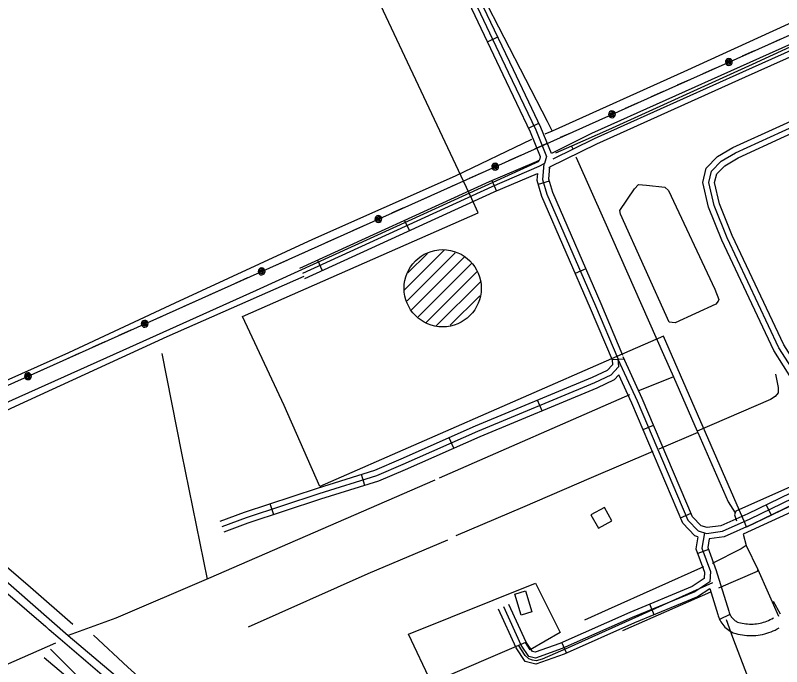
# Model space of a CAD drawing. Extents: x 3419139 to 3457078, y 540382 to 565875.
# Drawn here: x 3429242 to 3431241, y 547890 to 549589 of the extents above; entities that cross this region are included whole.
import ezdxf

# ---------------------------------------------------------------- set-up
doc = ezdxf.new("R2010")
doc.units = 0
for name, color, linetype in [('V-BLDG-OTLN', 7, 'Continuous'), ('V-DOMW-TANK', 7, 'Continuous'), ('V-DTCH-CNTR', 7, 'Continuous'), ('V-RAIL-TRAK', 7, 'Continuous'), ('V-ROAD-CNTR', 7, 'Continuous'), ('V-SITE-OTLN', 7, 'Continuous'), ('V-TOPO-SHOR', 7, 'Continuous'), ('V-UTIL-LINE', 7, 'Continuous')]:
    doc.layers.add(name, color=color, linetype=linetype)

msp = doc.modelspace()

# ---------------------------------------------------------------- linework, layer by layer
at = {"layer": 'V-BLDG-OTLN'}
for points in [[(3430762.9, 548251.5), (3430797.9, 548270.9), (3430778.5, 548305.9), (3430743.5, 548286.5)], [(3430572.5, 548088.4), (3430589.4, 548033.2), (3430561.7, 548024.8), (3430544.8, 548079.9)]]:
    msp.add_lwpolyline(points, close=True, dxfattribs=at)
at = {"layer": 'V-DOMW-TANK'}
for p, q in [((3430257.5, 548873.8), (3430360.6, 548976.9)), ((3430264, 548845), (3430389.2, 548970.2)), ((3430266.2, 548917.9), (3430316.9, 548968.6)), ((3430274.9, 548820.5), (3430413.5, 548959.2)), ((3430292.5, 548802.8), (3430431.5, 548941.7)), ((3430313.6, 548788.6), (3430445.5, 548920.4)), ((3430339.8, 548779.3), (3430455, 548894.6)), ((3430376.7, 548780.9), (3430453.4, 548857.7))]:
    msp.add_line(p, q, dxfattribs=at)
msp.add_circle((3430356.7, 548877.5), 100.7, dxfattribs=at)
at = {"layer": 'V-DTCH-CNTR'}
msp.add_line((3431060.9, 548109.1), (3430683.7, 547939.6), dxfattribs=at)
for points in [[(3429994.2, 548908.1), (3429636.9, 548751), (3429241.1, 548569.2), (3428949.5, 548433.1), (3428937.1, 548423.2), (3428935.8, 548417), (3428942, 548392.2), (3428943.3, 548388.5), (3429281.5, 548097.9), (3429391.7, 548001)], [(3431246.5, 547697.6), (3431230.7, 547711.4), (3431225.2, 547718.3), (3431217, 547728.7), (3431205.4, 547750.1), (3431153.1, 547864), (3431113.7, 547966.8), (3431097.2, 548012.2)], [(3430749.7, 547022.9), (3430707.6, 547036.2), (3430587.5, 547074.1), (3430489.9, 547106.3), (3430457.6, 547117.5), (3430428.1, 547130.1), (3430396.5, 547146.1), (3430362.9, 547164.9), (3430351.2, 547173.2), (3430289.5, 547225.2), (3430189.5, 547315.9), (3429997.7, 547483.7), (3429880.5, 547582.1), (3429766.1, 547682.6), (3429622.9, 547810.1), (3429535.2, 547889.1), (3429445.5, 547972.2)], [(3430683.7, 547939.6), (3430616.1, 547909.7), (3430601, 547905.7), (3430591.4, 547907.1), (3430581.7, 547911.3), (3430572.2, 547919.6), (3430554.7, 547946.2)], [(3430490, 546911.3), (3430448.2, 546947.3), (3430237.1, 547128.9), (3430008.9, 547322.3), (3429754, 547540), (3429519, 547743), (3429316.9, 547913.5)]]:
    msp.add_lwpolyline(points, dxfattribs=at)
at = {"layer": 'V-RAIL-TRAK'}
for points in [[(3427050.7, 549940.9), (3427317.1, 549713.7), (3427614.4, 549459.1), (3427869.6, 549239.3), (3428181.8, 548969.8), (3428479.1, 548715.3), (3428745.5, 548488), (3429016.8, 548255.8), (3429321.6, 547995)], [(3431871.1, 545809.6), (3431782.3, 545886.4), (3431656.6, 545993.8), (3431601.5, 546040.9), (3431419.4, 546196.7), (3431235.2, 546353.9), (3431135.3, 546440.2), (3431072.3, 546494.5), (3430840.2, 546693.2), (3430587.6, 546908.6), (3430552, 546939.4), (3430482.8, 546999.3), (3430278.8, 547173.2), (3430026.2, 547389.9), (3429798.2, 547585.2), (3429638.7, 547722.3), (3429358.7, 547962.6), (3429330.5, 547986.9), (3429321.6, 547995)]]:
    msp.add_lwpolyline(points, dxfattribs=at)
at = {"layer": 'V-ROAD-CNTR'}
for p, q in [((3430473.3, 549520.7), (3430500.4, 549533.6)), ((3430581, 549295.1), (3430608, 549308)), ((3430485.1, 549158.6), (3430496.8, 549131)), ((3430634.4, 549156.7), (3430605.7, 549148.1)), ((3430257.3, 549054.6), (3430269.8, 549027.4)), ((3430029.9, 548950.7), (3430042.4, 548923.4)), ((3430730.1, 548927.9), (3430702.6, 548915.9)), ((3430828.7, 548692.8), (3430798.7, 548690.7)), ((3430615.9, 548557.6), (3430604.4, 548585.3)), ((3430879.4, 548508.9), (3430907, 548520.7)), ((3430386.1, 548460.2), (3430373.9, 548487.6)), ((3430154, 548363.3), (3430145, 548391.9)), ((3429916.2, 548286.8), (3429906.8, 548315.2)), ((3431214.2, 548285.9), (3431201.1, 548312.9)), ((3430977.4, 548278.9), (3431005, 548290.7)), ((3431050.3, 548195.9), (3431022.1, 548185.6)), ((3430908.7, 548025.9), (3430897.3, 548053.6)), ((3431106.1, 548026.7), (3431079.1, 548013.6)), ((3430679.9, 547926.2), (3430667.8, 547953.6))]:
    msp.add_line(p, q, dxfattribs=at)
for points in [[(3435806.2, 550835.3), (3435769.2, 550931.4), (3435668.6, 551184.3), (3435589.8, 551349.1), (3435559.4, 551419.6), (3435546.2, 551434.3), (3435523.9, 551436.6), (3435474.9, 551420.2), (3435127.5, 551261.9), (3434760.4, 551095.6), (3434206.4, 550842.3), (3433678.6, 550599.4), (3433222.2, 550389.1), (3432708.8, 550155.8), (3432307.4, 549971.1), (3431692.4, 549689.7), (3431139.3, 549441.5), (3430751.6, 549267.2), (3430643.7, 549214.2)], [(3432873.8, 550247.2), (3432702.6, 550169.4), (3432301.2, 549984.7), (3431686.2, 549703.4), (3431133.2, 549455.2), (3430745.2, 549280.8), (3430640.6, 549229.4)], [(3432896.9, 550224.8), (3432715.1, 550142.1), (3432313.7, 549957.5), (3431698.5, 549676.1), (3431145.5, 549427.8), (3430757.9, 549253.6), (3430635.2, 549193.4)], [(3429984.5, 548929.9), (3430479.3, 549156.2), (3430601.4, 549208.2), (3430609.8, 549212.9), (3430611.9, 549220.3), (3430585.8, 549285), (3430514.4, 549434.6), (3430424.7, 549622.6), (3430417.2, 549650.4), (3430431.7, 549674.1), (3430470, 549692.4), (3430712.5, 549791.3), (3431015.1, 549932.9), (3431051.4, 549954.7), (3431064.8, 549993.8)], [(3431080.8, 549994.4), (3431063.9, 549944.6), (3431022.1, 549919.6), (3430718.5, 549777.6), (3430476.1, 549678.7), (3430442.2, 549662.5), (3430433.4, 549648.1), (3430438.8, 549627.9), (3430527.9, 549441.1), (3430599.5, 549291.1), (3430627.7, 549221.2), (3430622.6, 549202.8), (3430608, 549194.7), (3430485.4, 549142.4), (3429990.7, 548916.3)], [(3430640.6, 549229.4), (3430613.2, 549297.1), (3430541.4, 549447.6), (3430452.9, 549633.1), (3430449.5, 549645.7), (3430452.7, 549650.9), (3430482.2, 549665), (3430724.5, 549763.8), (3431029.2, 549906.3), (3431076.3, 549934.6), (3431083.4, 549955.6)], [(3433651.6, 549689.7), (3433253.2, 549507), (3433000, 549389.4), (3432593.1, 549208.4), (3432320, 549083.5), (3431728.4, 548814.2), (3431444.8, 548687.1), (3431369.4, 548655.9), (3431310.6, 548646.9), (3431293, 548657.5), (3431246.8, 548729.5), (3431112.4, 549014.7), (3431078.9, 549097.7), (3431066.3, 549153.5), (3431071.6, 549175.7), (3431092.7, 549197.1), (3431127.7, 549217.7), (3431248.7, 549273), (3431938.4, 549586.7), (3432689.7, 549929.2)], [(3433664, 549662.4), (3433265.7, 549479.7), (3433012.4, 549362.1), (3432605.5, 549181), (3432332.4, 549056.2), (3431740.8, 548786.9), (3431456.7, 548659.6), (3431377.5, 548626.8), (3431304.5, 548615.6), (3431271.5, 548635.4), (3431220.5, 548714.9), (3431084.9, 549002.7), (3431050.2, 549088.7), (3431035.5, 549153.6), (3431044.3, 549190.8), (3431074.1, 549221), (3431113.8, 549244.3), (3431236.3, 549300.3), (3431925.9, 549614)], [(3433657.8, 549676), (3433259.5, 549493.4), (3433006.2, 549375.7), (3432599.3, 549194.7), (3432326.2, 549069.9), (3431734.6, 548800.6), (3431450.7, 548673.3), (3431373.4, 548641.4), (3431307.5, 548631.2), (3431282.3, 548646.5), (3431233.7, 548722.2), (3431098.6, 549008.7), (3431064.6, 549093.2), (3431050.9, 549153.6), (3431057.9, 549183.2), (3431083.4, 549209), (3431120.8, 549231), (3431242.5, 549286.6), (3431932.1, 549600.4)], [(3430620.9, 549201.9), (3430617.4, 549161.2), (3430628.8, 549123.3), (3430755.6, 548831.6), (3430813.5, 548694.3), (3430815.1, 548672.6), (3430795.2, 548651.1), (3430752.7, 548630.8), (3430447.7, 548503.9), (3430253.2, 548417.8), (3430183.8, 548388.3), (3430033.4, 548341.3), (3429843.8, 548278.6), (3429780.6, 548255.1)], [(3430635.2, 549193.4), (3430632.6, 549162.7), (3430642.9, 549128.5), (3430769.4, 548837.5), (3430826.1, 548703.2)], [(3430633.4, 549191.6), (3430635.4, 549192.7)], [(3430603.7, 549176.6), (3430602.2, 549159.6), (3430614.7, 549118.1), (3430741.8, 548825.7), (3430798.7, 548690.8), (3430799.6, 548678), (3430786.1, 548663.4), (3430746.6, 548644.5), (3430441.8, 548517.7), (3430247.3, 548431.6), (3430178.6, 548402.4), (3430028.9, 548355.6), (3429838.9, 548292.8), (3429775.4, 548269.1)], [(3429996.9, 548902.6), (3430491.5, 549128.7), (3430603.7, 549176.6)], [(3431473.2, 548440.1), (3431319.6, 548370.4), (3431152.6, 548289.3), (3431082.7, 548258.1), (3431046.6, 548253.2), (3431031.3, 548258.1), (3431008.9, 548281.4), (3430877.5, 548590), (3430827.3, 548698.8)], [(3430813.7, 548692.5), (3430863.8, 548583.9), (3430996.2, 548273), (3431023.1, 548245), (3431045.2, 548237.9), (3431086.9, 548243.5), (3431158.9, 548275.7), (3431326, 548356.8), (3431479.4, 548426.4)], [(3430816, 548651.6), (3430804.2, 548638.8), (3430758.8, 548617.1), (3430453.6, 548490.1), (3430259.2, 548404.1), (3430189, 548374.2), (3430038, 548327), (3429848.8, 548264.5), (3429785.8, 548241)], [(3431022.7, 548229.4), (3431014.9, 548231.9), (3430983.5, 548264.6), (3430850.1, 548577.8), (3430816, 548651.6)], [(3431485.6, 548412.8), (3431332.4, 548343.2), (3431165.3, 548262.1), (3431091, 548228.9), (3431052.2, 548223.7)], [(3431039.7, 548239.7), (3431033, 548199.7), (3431055.2, 548138.9), (3431053.8, 548112.1), (3431014.6, 548085.9), (3430851.2, 548018.3), (3430668.2, 547937.4), (3430598.8, 547912.3), (3430581.4, 547916.7), (3430561.6, 547946.7), (3430515.9, 548046.6)], [(3431022.7, 548229.4), (3431017.5, 548198.2), (3431040, 548136.6), (3431039.2, 548120.4), (3431007.5, 548099.2), (3430845.3, 548032.1), (3430662.6, 547951.3), (3430598, 547928), (3430590.8, 547929.8), (3430574.8, 547954), (3430529.5, 548052.8)], [(3431052.2, 548223.7), (3431048.4, 548201.1), (3431070.3, 548141.2), (3431070.3, 548141)], [(3431069.7, 548143.8), (3431103.2, 548034.9), (3431104.1, 548031.9), (3431104.9, 548029.5), (3431105.8, 548027.2), (3431106.9, 548025), (3431108.2, 548022.8), (3431109.5, 548020.7), (3431111, 548018.7), (3431112.6, 548016.8), (3431114.3, 548015), (3431116.1, 548013.2), (3431118, 548011.7), (3431120, 548010.2), (3431122.1, 548008.8), (3431124.3, 548007.6), (3431125.9, 548006.8), (3431129.5, 548005.8), (3431134, 548004.6), (3431138.5, 548003.6), (3431143.1, 548002.9), (3431147.8, 548002.2), (3431152.4, 548001.8), (3431157.1, 548001.6), (3431161.7, 548001.5), (3431166.4, 548001.7), (3431171, 548002), (3431175.7, 548002.5), (3431180.3, 548003.2), (3431184.9, 548004.1), (3431189.4, 548005.1), (3431193.9, 548006.4), (3431198.4, 548007.8), (3431202.7, 548009.4), (3431207.1, 548011.1), (3431211.3, 548013.1), (3431215.5, 548015.2), (3431219.8, 548017.6)], [(3431053.6, 548093.9), (3431021.7, 548072.6), (3430857.1, 548004.5), (3430673.8, 547923.4), (3430599.6, 547896.7), (3430572.1, 547903.6), (3430548.5, 547939.4), (3430502.3, 548040.3)], [(3431053.6, 548094), (3431074.4, 548026.5), (3431075.4, 548022.9), (3431076.8, 548018.9), (3431078.5, 548014.9), (3431080.4, 548011), (3431082.5, 548007.3), (3431084.8, 548003.6), (3431087.4, 548000.2), (3431090.1, 547996.9), (3431093.1, 547993.7), (3431096.2, 547990.8), (3431099.5, 547988), (3431103, 547985.5), (3431106.6, 547983.1), (3431110.4, 547981), (3431115, 547978.8), (3431121.5, 547976.9), (3431127.1, 547975.4), (3431132.9, 547974.2), (3431138.6, 547973.2), (3431144.5, 547972.4), (3431150.3, 547971.9), (3431156.1, 547971.6), (3431162, 547971.5), (3431167.9, 547971.7), (3431173.7, 547972.1), (3431179.5, 547972.7), (3431185.3, 547973.6), (3431191.1, 547974.7), (3431196.8, 547976), (3431202.4, 547977.6), (3431208, 547979.4), (3431213.5, 547981.4), (3431219, 547983.6), (3431224.3, 547986), (3431229.5, 547988.7), (3431234.4, 547991.4)]]:
    msp.add_lwpolyline(points, dxfattribs=at)
at = {"layer": 'V-SITE-OTLN'}
msp.add_lwpolyline([(3431461.1, 548403.9), (3431149.6, 548254.4), (3431145.6, 548263.5), (3430932.8, 548752.5), (3430811.5, 548699.4), (3430036.6, 548360), (3429942.8, 548571.6), (3429834.4, 548803.7), (3430449.7, 549074), (3430432.5, 549110.6), (3430118.7, 549778.5)], dxfattribs=at)
msp.add_lwpolyline([(3430267.8, 547975), (3430599.2, 548108.3), (3430662.9, 547979.2), (3430585.3, 547934.5), (3430572.5, 547953.9), (3430327.2, 547848)], close=True, dxfattribs=at)
at = {"layer": 'V-TOPO-SHOR'}
for p, q in [((3430693.1, 549248.2), (3430696, 549240.8)), ((3430704.3, 549220), (3430704.8, 549218.8)), ((3430958.5, 548646.5), (3430866.3, 548608.7)), ((3430843.9, 548599.6), (3430347.8, 548382.5)), ((3431022.2, 548501.6), (3430921, 548457.8)), ((3428885.6, 548402.6), (3429380.1, 547971.9)), ((3430336, 548377.2), (3429745.8, 548120.6)), ((3431360.1, 548337.5), (3431140.5, 548235.9)), ((3431178.8, 548144.1), (3431232.7, 548022.6)), ((3431055.6, 548084.7), (3430825.8, 547983.8)), ((3431237.9, 548027.4), (3431219.5, 548060.6))]:
    msp.add_line(p, q, dxfattribs=at)
for points in [[(3430459.6, 549642.5), (3430629, 549313.7), (3430642, 549287.5)], [(3431406.1, 549634.1), (3431349.6, 549608.3), (3430985.8, 549441.8), (3430642, 549287.5), (3430623.5, 549279.2)], [(3431426.4, 549581.6), (3431164.4, 549461.2), (3430789.5, 549290.8), (3430693.1, 549248.2), (3430651.5, 549229.8)], [(3428759.6, 548618.3), (3428845.2, 548569.2), (3428884.3, 548556.6), (3428921.9, 548550.3), (3428953.3, 548550.3), (3429016, 548558), (3429074, 548572.1), (3429176, 548619), (3429381.5, 548709.7), (3429659.1, 548839.5), (3430018.3, 549005.2), (3430390, 549171), (3430589.2, 549266.3)], [(3430704.8, 549218.8), (3430779.9, 549050.9), (3430933.1, 548704.3), (3430958.5, 548646.5), (3431020.7, 548505), (3431022.2, 548501.6), (3431101.9, 548320), (3431120, 548291.5)], [(3430607.6, 549207.9), (3430226.5, 549034.3), (3429870.4, 548871.7), (3429522.2, 548715.4), (3429097.1, 548524.6), (3428844.5, 548409.4)], [(3430946.1, 549132.1), (3431066.6, 548874.8), (3431077.5, 548848.2), (3431075.9, 548843.5), (3431069.6, 548835.6), (3430963, 548787.2), (3430947.3, 548788.7), (3430820.6, 549071.1), (3430819.1, 549080.5), (3430856.8, 549136.9), (3430867.8, 549147.9), (3430888.1, 549146.3), (3430936.7, 549141.5), (3430946.1, 549132.1)], [(3429624.1, 548707.4), (3429675.5, 548447.1), (3429742, 548119)], [(3431225.4, 548653.6), (3431232.4, 548618.4), (3431232.4, 548605), (3431224.5, 548594.9), (3431212, 548587), (3431020.7, 548505)], [(3431538.5, 548482.4), (3431406.9, 548422.6), (3431121.5, 548296), (3431120, 548291.5), (3431118.3, 548286.6), (3431123, 548271.1)], [(3430905.3, 548451.6), (3430743.7, 548382.8), (3430564.9, 548305.4), (3430390.8, 548231.9)], [(3430368.9, 548220.2), (3430161.8, 548132.6), (3429848.9, 547993.5)], [(3431140.5, 548235.9), (3431148.3, 548206.9), (3431135.7, 548197.5), (3431059.6, 548159.9)], [(3431148.3, 548206.9), (3431178.8, 548144.1), (3431177.2, 548138.6), (3431076, 548094.9)], [(3431036.9, 548150.6), (3430788.3, 548039.5), (3430727.1, 548011.4)], [(3429745.8, 548120.6), (3429504.3, 548016.6), (3429380.1, 547971.9)], [(3429380.1, 547971.9), (3430335.2, 547164.5), (3430574.2, 546965.8)], [(3429346.2, 547951.4), (3429128.1, 547856.2), (3428839.6, 547728.4), (3428760.2, 547693.8)], [(3430497.5, 546934.7), (3429410.3, 547859.5), (3429333.2, 547936)]]:
    msp.add_lwpolyline(points, dxfattribs=at)
at = {"layer": 'V-UTIL-LINE'}
for points in [[(3423271.7, 545940.4), (3423290.9, 545949.3), (3423512.3, 546045.8), (3423956, 546243.1), (3424661.6, 546565.3), (3424887.3, 546669), (3425345.4, 546869.5), (3426259, 547295.8), (3426725.3, 547502.7), (3427408.7, 547808.2), (3428092.5, 548122.2), (3428546.3, 548321.2), (3428869, 548466.2), (3430890.9, 549372.8), (3432045.4, 549888.5), (3432955.3, 550306), (3434102.7, 550826.1), (3435032.4, 551249.8), (3436899.7, 552058.7)], [(3431206.5, 549513.7), (3431237.6, 549527.6)], [(3431139, 549483.6), (3431170, 549497.4)], [(3431103.4, 549467.7), (3431100.9, 549469.2), (3431101.1, 549466.8), (3431103.5, 549465.5), (3431106, 549467), (3431104.8, 549470.1), (3431100.4, 549471.9), (3431097.6, 549468.7), (3431098.3, 549463.9), (3431102.5, 549462), (3431106.9, 549462.9), (3431109, 549467.3), (3431107.1, 549472.4), (3431099.7, 549475.9), (3431096.9, 549473.9), (3431095, 549470.9), (3431094.4, 549467.4), (3431095.2, 549464), (3431097.2, 549461.1), (3431100.2, 549459.3), (3431103.6, 549458.7), (3431107.1, 549459.4), (3431109.9, 549461.5), (3431111.8, 549464.4), (3431112.4, 549467.9), (3431111.6, 549471.3), (3431109.6, 549474.2), (3431106.6, 549476.1), (3431103.1, 549476.7), (3431099.7, 549475.9)], [(3431036.7, 549437.9), (3431067.8, 549451.8)], [(3430969.2, 549407.7), (3431000.2, 549421.6)], [(3430901.6, 549377.5), (3430932.6, 549391.4)], [(3430834.1, 549347.3), (3430865.1, 549361.2)], [(3430798.5, 549331.3), (3430796, 549332.8), (3430796.2, 549330.5), (3430798.6, 549329.1), (3430801.1, 549330.6), (3430799.9, 549333.8), (3430795.5, 549335.5), (3430792.7, 549332.3), (3430793.4, 549327.5), (3430797.6, 549325.7), (3430802, 549326.6), (3430804.1, 549330.9), (3430802.2, 549336.1), (3430794.8, 549339.5), (3430791.9, 549337.5), (3430790.1, 549334.5), (3430789.5, 549331), (3430790.3, 549327.6), (3430792.3, 549324.8), (3430795.3, 549322.9), (3430798.8, 549322.3), (3430802.2, 549323.1), (3430805, 549325.1), (3430806.9, 549328.1), (3430807.5, 549331.6), (3430806.7, 549335), (3430804.7, 549337.9), (3430801.7, 549339.7), (3430798.2, 549340.3), (3430794.8, 549339.5)], [(3430731.9, 549301.4), (3430762.9, 549315.3)], [(3430664.3, 549271.2), (3430695.4, 549285.1)], [(3430596.8, 549240.9), (3430627.8, 549254.8)], [(3430529.3, 549210.6), (3430560.3, 549224.5)], [(3430493.7, 549194.7), (3430491.3, 549196.1), (3430491.4, 549193.8), (3430493.8, 549192.5), (3430496.3, 549194), (3430495.1, 549197.1), (3430490.7, 549198.9), (3430487.9, 549195.7), (3430488.7, 549190.9), (3430492.9, 549189), (3430497.2, 549189.9), (3430499.4, 549194.3), (3430497.4, 549199.4), (3430490, 549202.9), (3430487.2, 549200.8), (3430485.3, 549197.9), (3430484.7, 549194.4), (3430485.5, 549191), (3430487.5, 549188.1), (3430490.5, 549186.2), (3430494, 549185.7), (3430497.4, 549186.4), (3430500.3, 549188.5), (3430502.1, 549191.5), (3430502.7, 549194.9), (3430501.9, 549198.3), (3430499.9, 549201.2), (3430496.9, 549203.1), (3430493.5, 549203.7), (3430490, 549202.9)], [(3430427.1, 549164.8), (3430458.1, 549178.7)], [(3430359.6, 549134.5), (3430390.6, 549148.4)], [(3430292.1, 549104.2), (3430323.1, 549118.1)], [(3430224.5, 549074), (3430255.6, 549087.9)], [(3430189, 549058), (3430186.5, 549059.5), (3430186.7, 549057.2), (3430189, 549055.8), (3430191.6, 549057.3), (3430190.3, 549060.5), (3430186, 549062.2), (3430183.2, 549059), (3430183.9, 549054.2), (3430188.1, 549052.4), (3430192.5, 549053.3), (3430194.6, 549057.6), (3430192.7, 549062.8), (3430185.3, 549066.2), (3430182.4, 549064.2), (3430180.5, 549061.2), (3430180, 549057.8), (3430180.7, 549054.3), (3430182.8, 549051.5), (3430185.8, 549049.6), (3430189.2, 549049), (3430192.6, 549049.8), (3430195.5, 549051.8), (3430197.4, 549054.8), (3430198, 549058.3), (3430197.2, 549061.7), (3430195.1, 549064.6), (3430192.2, 549066.4), (3430188.7, 549067), (3430185.3, 549066.2)], [(3430122.3, 549028.1), (3430153.4, 549042)], [(3430054.8, 548997.9), (3430085.8, 549011.8)], [(3429987.3, 548967.6), (3430018.3, 548981.5)], [(3429919.8, 548937.3), (3429950.8, 548951.2)], [(3429884.2, 548921.4), (3429881.7, 548922.8), (3429881.9, 548920.5), (3429884.3, 548919.2), (3429886.8, 548920.7), (3429885.6, 548923.8), (3429881.2, 548925.6), (3429878.4, 548922.4), (3429879.1, 548917.6), (3429883.3, 548915.7), (3429887.7, 548916.6), (3429889.8, 548921), (3429887.9, 548926.1), (3429880.5, 548929.6), (3429877.6, 548927.5), (3429875.8, 548924.6), (3429875.2, 548921.1), (3429876, 548917.7), (3429878, 548914.8), (3429881, 548912.9), (3429884.5, 548912.4), (3429887.9, 548913.1), (3429890.7, 548915.2), (3429892.6, 548918.2), (3429893.2, 548921.6), (3429892.4, 548925), (3429890.4, 548927.9), (3429887.4, 548929.8), (3429883.9, 548930.4), (3429880.5, 548929.6)], [(3429817.6, 548891.5), (3429848.6, 548905.4)], [(3429750, 548861.2), (3429781.1, 548875.1)], [(3429682.5, 548830.9), (3429713.5, 548844.8)], [(3429615, 548800.7), (3429646, 548814.6)], [(3429579.4, 548784.7), (3429577, 548786.2), (3429577.1, 548783.9), (3429579.5, 548782.5), (3429582, 548784), (3429580.8, 548787.2), (3429576.4, 548788.9), (3429573.6, 548785.7), (3429574.4, 548780.9), (3429578.6, 548779.1), (3429582.9, 548780), (3429585.1, 548784.3), (3429583.1, 548789.5), (3429575.7, 548792.9), (3429572.9, 548790.9), (3429571, 548787.9), (3429570.4, 548784.5), (3429571.2, 548781), (3429573.2, 548778.2), (3429576.2, 548776.3), (3429579.7, 548775.7), (3429583.1, 548776.5), (3429586, 548778.5), (3429587.8, 548781.5), (3429588.4, 548785), (3429587.6, 548788.4), (3429585.6, 548791.3), (3429582.6, 548793.1), (3429579.2, 548793.7), (3429575.7, 548792.9)], [(3429512.8, 548754.8), (3429543.8, 548768.7)], [(3429445.3, 548724.6), (3429476.3, 548738.5)], [(3429377.8, 548694.3), (3429408.8, 548708.2)], [(3429310.2, 548664), (3429341.3, 548677.9)], [(3429274.7, 548648.1), (3429272.2, 548649.6), (3429272.4, 548647.2), (3429274.7, 548645.9), (3429277.3, 548647.4), (3429276, 548650.5), (3429271.7, 548652.3), (3429268.9, 548649.1), (3429269.6, 548644.3), (3429273.8, 548642.4), (3429278.2, 548643.3), (3429280.3, 548647.7), (3429278.4, 548652.8), (3429271, 548656.3), (3429268.1, 548654.2), (3429266.2, 548651.3), (3429265.7, 548647.8), (3429266.4, 548644.4), (3429268.5, 548641.5), (3429271.5, 548639.7), (3429274.9, 548639.1), (3429278.3, 548639.8), (3429281.2, 548641.9), (3429283.1, 548644.9), (3429283.7, 548648.3), (3429282.9, 548651.7), (3429280.8, 548654.6), (3429277.9, 548656.5), (3429274.4, 548657.1), (3429271, 548656.3)]]:
    msp.add_lwpolyline(points, dxfattribs=at)

doc.saveas('drawing.dxf')
